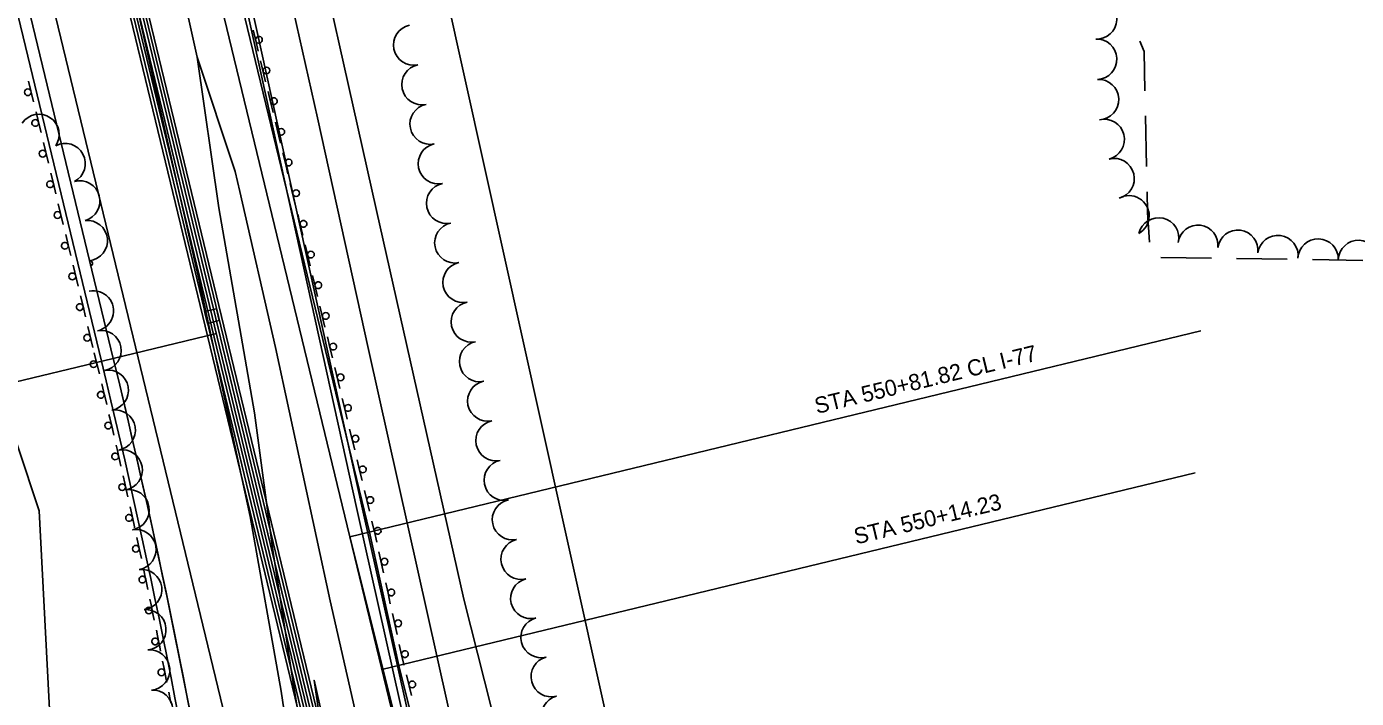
# Model space of a CAD drawing. Extents: x -25029 to 2274964, y -81170 to 687028.
# Drawn here: x -5463 to -4805, y -62594 to -62262 of the extents above; entities that cross this region are included whole.
import ezdxf

# ---------------------------------------------------------------- set-up
doc = ezdxf.new("R2010")
doc.units = 0
for name, color, linetype in [('81911BEA - RW_X_Fee_RW', 7, 'Continuous'), ('Default', 7, 'Continuous'), ('GE_X_CL_2000', 7, 'Continuous'), ('INTERSTATE', 7, 'Continuous'), ('RECREATION', 7, 'Continuous'), ('TREES', 7, 'Continuous')]:
    doc.layers.add(name, color=color, linetype=linetype)

msp = doc.modelspace()

# ---------------------------------------------------------------- linework, layer by layer
at = {"layer": '81911BEA - RW_X_Fee_RW'}
for p, q in [((-5512.31, -62334.75), (-5456.92, -62501.73)), ((-5456.92, -62501.73), (-5439.41, -62830.72))]:
    msp.add_line(p, q, dxfattribs=at)
msp.add_lwpolyline([(-5171.64, -62622.85), (-5198.27, -62503.26), (-5255.77, -62244.34), (-5276.12, -62152.72)], dxfattribs=at)
at = {"layer": 'Default'}
for p, q in [((-5457.09, -62043.85), (-5181.31, -63184.09)), ((-5455.63, -62043.49), (-5179.85, -63183.74)), ((-5454.18, -62043.12), (-5295.37, -62699.71)), ((-5462.91, -62045.32), (-5304.12, -62701.83)), ((-5461.45, -62044.96), (-5185.68, -63185.15)), ((-5460, -62044.59), (-5184.22, -63184.8)), ((-5458.54, -62044.22), (-5182.77, -63184.45)), ((-5420.17, -62426.22), (-5485.66, -62155.41)), ((-5491.5, -62156.82), (-5426, -62427.63)), ((-5303.13, -62514.53), (-5383.52, -62182.15)), ((-5293.41, -62512.18), (-5373.8, -62179.8)), ((-5424.34, -62192.02), (-5184.22, -63184.8)), ((-5462.25, -62201.19), (-5299.69, -62873.28)), ((-5393.97, -62311.22), (-5393.97, -62311.22)), ((-5374.94, -62403.07), (-5369.1, -62401.68)), ((-5373.55, -62408.91), (-5374.94, -62403.07)), ((-5369.1, -62401.68), (-5367.71, -62407.52)), ((-5367.71, -62407.52), (-5373.55, -62408.91)), ((-5370.46, -62408.42), (-5370.46, -62408.42)), ((-5303.13, -62514.53), (-4881.75, -62412.61)), ((-5369.14, -62413.87), (-5420.17, -62426.22)), ((-5369.14, -62413.87), (-5369.14, -62413.87)), ((-5420.17, -62426.22), (-5878.14, -62536.98)), ((-5420.17, -62426.22), (-5420.17, -62426.22)), ((-5287.24, -62580.22), (-4884.53, -62482.82)), ((-5346.95, -62505.62), (-5346.95, -62505.62)), ((-5303.13, -62514.53), (-5303.13, -62514.53)), ((-5303.13, -62514.53), (-5258.68, -62690.84)), ((-5303.13, -62514.53), (-5260.38, -62691.25)), ((-5278.83, -62578.19), (-5293.41, -62512.18)), ((-5398.95, -62519), (-5398.95, -62519)), ((-5278.83, -62578.19), (-5250.93, -62688.88))]:
    msp.add_line(p, q, dxfattribs=at)
for points in [[(-5349.67, -62268.9), (-5350.92, -62263.74)], [(-5348.43, -62274.06), (-5349.67, -62268.9)], [(-5344.75, -62289.25), (-5347.25, -62278.92)], [(-5462.12, -62288.93), (-5459.62, -62299.26)], [(-5342.33, -62299.27), (-5343.58, -62294.11)], [(-5341.08, -62304.44), (-5342.33, -62299.27)], [(-5458.44, -62304.12), (-5457.19, -62309.28)], [(-5457.19, -62309.28), (-5455.94, -62314.45)], [(-5337.41, -62319.62), (-5339.9, -62309.3)], [(-5454.77, -62319.31), (-5452.27, -62329.63)], [(-5334.98, -62329.65), (-5336.23, -62324.48)], [(-5333.73, -62334.81), (-5334.98, -62329.65)], [(-5451.1, -62334.49), (-5449.85, -62339.66)], [(-5449.85, -62339.66), (-5448.6, -62344.82)], [(-5330.06, -62350), (-5332.56, -62339.67)], [(-5447.42, -62349.68), (-5444.93, -62360.01)], [(-5327.64, -62360.02), (-5328.88, -62354.86)], [(-5443.75, -62364.87), (-5442.5, -62370.03)], [(-5326.39, -62365.19), (-5327.64, -62360.02)], [(-5442.5, -62370.03), (-5441.25, -62375.2)], [(-5322.71, -62380.37), (-5325.21, -62370.04)], [(-5440.08, -62380.06), (-5437.58, -62390.38)], [(-5320.29, -62390.4), (-5321.54, -62385.23)], [(-5319.04, -62395.56), (-5320.29, -62390.4)], [(-5436.4, -62395.24), (-5435.15, -62400.41)], [(-5435.15, -62400.41), (-5433.91, -62405.57)], [(-5315.37, -62410.75), (-5317.86, -62400.42)], [(-5432.73, -62410.43), (-5430.23, -62420.76)], [(-5312.94, -62420.77), (-5314.19, -62415.61)], [(-5429.6, -62423.39), (-5428.43, -62428.21)], [(-5311.69, -62425.93), (-5312.94, -62420.77)], [(-5427.07, -62433.85), (-5428.29, -62428.78), (-5428.43, -62428.21)], [(-5308.02, -62441.12), (-5310.52, -62430.79)], [(-5424.68, -62443.88), (-5425.71, -62439.52), (-5425.91, -62438.71)], [(-5423.45, -62449.05), (-5424.43, -62444.89), (-5424.68, -62443.88)], [(-5305.6, -62451.14), (-5306.85, -62445.98)], [(-5304.35, -62456.31), (-5305.6, -62451.14)], [(-5419.9, -62464.26), (-5420.65, -62461.02), (-5421.9, -62455.64), (-5422.31, -62453.91)], [(-5300.67, -62471.49), (-5303.17, -62461.17)], [(-5417.58, -62474.32), (-5418.16, -62471.78), (-5418.77, -62469.13)], [(-5416.4, -62479.49), (-5416.93, -62477.16), (-5417.58, -62474.32)], [(-5298.25, -62481.52), (-5299.5, -62476.35)], [(-5412.97, -62494.73), (-5413.28, -62493.32), (-5414.49, -62487.93), (-5415.3, -62484.37)], [(-5297, -62486.68), (-5298.25, -62481.52)], [(-5293.33, -62501.87), (-5295.83, -62491.54)], [(-5410.74, -62504.81), (-5410.89, -62504.1), (-5411.89, -62499.61)], [(-5409.6, -62509.99), (-5409.71, -62509.5), (-5410.74, -62504.81)], [(-5290.91, -62511.89), (-5290.97, -62511.64), (-5290.98, -62511.59), (-5292.15, -62506.73)], [(-5406.29, -62525.26), (-5407.36, -62520.29), (-5408.53, -62514.89), (-5408.54, -62514.88)], [(-5289.76, -62517.08), (-5290.91, -62511.89)], [(-5286.39, -62532.34), (-5288.69, -62521.96)], [(-5404.15, -62535.35), (-5405.05, -62531.09), (-5405.25, -62530.15)], [(-5403.05, -62540.55), (-5403.9, -62536.49), (-5404.15, -62535.35)], [(-5284.17, -62542.41), (-5285.32, -62537.22)], [(-5283.02, -62547.6), (-5284.17, -62542.41)], [(-5399.87, -62555.84), (-5400.52, -62552.7), (-5401.64, -62547.3), (-5402.03, -62545.44)], [(-5279.66, -62562.85), (-5281.95, -62552.48)], [(-5397.8, -62565.95), (-5398.3, -62563.52), (-5398.86, -62560.74)], [(-5396.75, -62571.16), (-5397.2, -62568.93), (-5397.8, -62565.95)], [(-5277.43, -62572.92), (-5278.58, -62567.74)], [(-5393.7, -62586.48), (-5393.95, -62585.18), (-5395.03, -62579.76), (-5395.77, -62576.06)], [(-5276.31, -62577.96), (-5276.4, -62577.58), (-5276.39, -62577.65), (-5277.43, -62572.92)], [(-5272.49, -62593.11), (-5275.09, -62582.81)], [(-5391.71, -62596.6), (-5391.83, -62596.01), (-5392.73, -62591.38)]]:
    msp.add_lwpolyline(points, dxfattribs=at)
for centre in [(-5344.38, -62283.69), (-5462.49, -62294.49), (-5337.03, -62314.07), (-5455.14, -62324.86), (-5329.69, -62344.44), (-5447.79, -62355.24), (-5322.34, -62374.82), (-5440.45, -62385.61), (-5315, -62405.19), (-5433.1, -62415.98), (-5429.94, -62429.08), (-5307.65, -62435.57), (-5422.72, -62459.47), (-5300.3, -62465.94), (-5415.76, -62489.92), (-5292.96, -62496.31), (-5409.04, -62520.42), (-5285.91, -62526.79), (-5402.58, -62550.98), (-5279.17, -62557.31), (-5396.36, -62581.59), (-5272.17, -62587.56)]:
    msp.add_circle(centre, 1.67, dxfattribs=at)
for centre, radius, start, end in [((-5348.05, -62268.51), 1.67, 13.59654, 193.59654), ((-5348.05, -62268.51), 1.67, 193.59654, 13.59654), ((-5340.71, -62298.88), 1.67, 13.59654, 193.59654), ((-5340.71, -62298.88), 1.67, 193.59654, 13.59654), ((-5458.81, -62309.68), 1.67, 13.59654, 193.59654), ((-5458.81, -62309.68), 1.67, 193.59654, 13.59654), ((-5333.36, -62329.26), 1.67, 13.59654, 193.59654), ((-5333.36, -62329.26), 1.67, 193.59654, 13.59654), ((-5451.47, -62340.05), 1.67, 13.59654, 193.59654), ((-5451.47, -62340.05), 1.67, 193.59654, 13.59654), ((-5326.02, -62359.63), 1.67, 13.59654, 193.59654), ((-5326.02, -62359.63), 1.67, 193.59654, 13.59654), ((-5444.12, -62370.42), 1.67, 13.59654, 193.59654), ((-5444.12, -62370.42), 1.67, 193.59654, 13.59654), ((-5318.67, -62390), 1.67, 13.59654, 193.59654), ((-5318.67, -62390), 1.67, 193.59654, 13.59654), ((-5436.77, -62400.8), 1.67, 13.59654, 193.59654), ((-5436.77, -62400.8), 1.67, 193.59654, 13.59654), ((-5311.32, -62420.38), 1.67, 13.59654, 193.59654), ((-5311.32, -62420.38), 1.67, 193.59654, 13.59654), ((-9132.84, -63324.17), 3813.72, 3.95844, 13.59653), ((-9132.84, -63324.17), 3819.72, 3.95844, 13.59653), ((-9132.84, -63324.17), 3819.72, 8.41883, 13.59653), ((-5426.3, -62444.26), 1.67, 13.38018, 193.38018), ((-5426.3, -62444.26), 1.67, 193.38018, 13.38018), ((-5303.98, -62450.75), 1.67, 13.59654, 193.59654), ((-5303.98, -62450.75), 1.67, 193.59654, 13.59654), ((-5419.21, -62474.69), 1.67, 12.88212, 192.88212), ((-5419.21, -62474.69), 1.67, 192.88212, 12.88212), ((-5296.63, -62481.13), 1.67, 13.59654, 193.59654), ((-5296.63, -62481.13), 1.67, 193.59654, 13.59654), ((-5412.37, -62505.16), 1.67, 12.46706, 192.46706), ((-5412.37, -62505.16), 1.67, 192.38405, 12.38405), ((-5289.28, -62511.5), 1.67, 13.59654, 193.59654), ((-5289.28, -62511.53), 1.67, 192.45305, 12.45305), ((-5405.78, -62535.7), 1.67, 11.969, 191.969), ((-5405.78, -62535.7), 1.67, 191.969, 11.969), ((-5282.54, -62542.05), 1.67, 12.45305, 192.45305), ((-5282.54, -62542.05), 1.67, 192.45305, 12.45305), ((-5399.44, -62566.28), 1.67, 11.47093, 191.47093), ((-5399.44, -62566.28), 1.67, 191.47093, 11.47093), ((-5275.8, -62572.56), 1.67, 12.45305, 192.45305), ((-5275.8, -62572.56), 1.67, 192.45305, 12.45305)]:
    msp.add_arc(centre, radius, start, end, dxfattribs=at)
at = {"layer": 'GE_X_CL_2000'}
for points in [[(-5518.3, -61676.68), (-5500.6, -61742.34), (-5471.53, -61853.71), (-5438.71, -61987.09), (-5431.98, -62020.14), (-5417.82, -62102.98), (-5401.57, -62174.52), (-5397.34, -62193.13), (-5378.72, -62277.17)], [(-5197.72, -62830.97), (-5214.97, -62756.26), (-5233.45, -62680.26), (-5244.95, -62640.77), (-5293.86, -62421.76), (-5319.07, -62307.17), (-5348.71, -62174.98), (-5368.12, -62088.78), (-5376.4, -62053.02), (-5408.46, -61918.34), (-5430.81, -61828.17), (-5468.62, -61683.82), (-5470.45, -61677.1)], [(-5378.72, -62277.17), (-5367.85, -62351.67), (-5350.19, -62453.1), (-5341.14, -62521.05), (-5331.35, -62585.58), (-5319.85, -62655.18), (-5308.63, -62733.53), (-5296.76, -62829.77), (-5289.01, -62908.95), (-5282.32, -63001.26), (-5276.66, -63105.43), (-5272.5, -63198.28), (-5270.64, -63224.22), (-5269.03, -63250.18), (-5267.65, -63276.16)], [(-5378.72, -62277.17), (-5359.78, -62333.69), (-5357.57, -62343.63), (-5339.93, -62420.81), (-5312.79, -62546.13), (-5274.58, -62714.26), (-5235.66, -62890.02), (-5199.72, -63056.6), (-5158.63, -63244.58), (-5121.88, -63405.83)]]:
    msp.add_lwpolyline(points, dxfattribs=at)
at = {"layer": 'INTERSTATE'}
for points in [[(-5784.88, -60748.85), (-5755.59, -60832.81), (-5732.07, -60898.97), (-5670.01, -61084.37), (-5616.54, -61251.47), (-5563.52, -61424.75), (-5502.86, -61643.42), (-5459.31, -61806.1), (-5414.6, -61990), (-5363.55, -62210.54), (-5299.44, -62501.42), (-5239.18, -62771.02), (-5166.03, -63104.91), (-5089.47, -63443.73), (-4998.22, -63835.12), (-4959.2, -64007.31)], [(-5783.05, -60748.62), (-5753.16, -60831.85), (-5729.6, -60898.12), (-5667.53, -61083.56), (-5614.05, -61250.69), (-5561.02, -61424.01), (-5500.34, -61642.74), (-5456.77, -61805.45), (-5412.06, -61989.39), (-5361.01, -62209.96), (-5296.88, -62500.86), (-5236.63, -62770.46), (-5163.48, -63104.34), (-5086.92, -63443.15), (-4995.68, -63834.53), (-4955.66, -64011.1)], [(-4748.36, -64071.57), (-4797.83, -63968.7), (-4843.87, -63869.54), (-4916.97, -63696.64), (-4986.78, -63510.16), (-5022.43, -63401.55), (-5057.13, -63283.39), (-5083.83, -63179.42), (-5135.65, -62977.54), (-5195.76, -62746.09), (-5246.66, -62545.38), (-5289.86, -62353.04), (-5328.97, -62178.31), (-5369.43, -61996.97), (-5404.16, -61854.14), (-5455.5, -61657.64), (-5496.33, -61510.81), (-5560.24, -61291.58), (-5601.2, -61162.24), (-5644.97, -61028.1), (-5698.22, -60869.29), (-5741.57, -60748.36)], [(-5327.09, -62657.66), (-5337.09, -62590.98), (-5352.41, -62504.42), (-5377.89, -62387), (-5404.1, -62271.55), (-5425.71, -62176.08), (-5434.11, -62138.17), (-5438.51, -62099.66), (-5441.37, -62063.52), (-5442.8, -62046.09), (-5454.06, -61997.51), (-5486.69, -61864.47), (-5513.78, -61759.06), (-5554.61, -61603.23), (-5584.23, -61497.48), (-5615.06, -61393.47), (-5643.74, -61298.14), (-5680.81, -61179.99), (-5712.52, -61082.83), (-5746.27, -60982.39), (-5772.76, -60904.06), (-5792.15, -60849.4)], [(-5259.38, -63265.02), (-5265.82, -63128.73), (-5272.03, -63018.75), (-5276.41, -62949.16), (-5283.38, -62863.03), (-5288.97, -62817.07), (-5295.81, -62757.8), (-5303.66, -62703.74), (-5310.58, -62655.3), (-5320.81, -62585.46), (-5297.01, -62690.87), (-5252.49, -62901.64), (-5205.81, -63114.02), (-5169.7, -63272.78)]]:
    msp.add_lwpolyline(points, dxfattribs=at)
at = {"layer": 'RECREATION'}
for p, q in [((-4909.18, -62306.23), (-4908.64, -62331.23)), ((-4901.53, -62376.21), (-4876.53, -62376.58)), ((-4864.03, -62376.76), (-4839.03, -62377.12)), ((-4826.53, -62377.3), (-4801.54, -62377.67))]:
    msp.add_line(p, q, dxfattribs=at)
for points in [[(-4911.98, -62269.16), (-4909.86, -62274.35), (-4909.44, -62293.74)], [(-4908.37, -62343.72), (-4908.15, -62353.96), (-4907.09, -62368.68)]]:
    msp.add_lwpolyline(points, dxfattribs=at)
at = {"layer": 'TREES'}
for centre, radius, start, end in [((-4933.28, -62258.17), 10, 267.01557, 87.01557), ((-5271.46, -62271.1), 10, 101.75857, 281.75857), ((-4933.34, -62278.14), 10, 272.64885, 92.64885), ((-5267.38, -62290.68), 10, 101.75857, 281.75857), ((-4932.42, -62298.12), 10, 272.64886, 92.64886), ((-5263.31, -62310.26), 10, 101.75857, 281.75857), ((-5456.97, -62315.34), 10, 325.80144, 145.80144), ((-4929.54, -62317.82), 10, 283.97098, 103.97098), ((-5444.03, -62329.8), 10, 297.8292, 117.8292), ((-5259.23, -62329.84), 10, 101.75857, 281.75857), ((-4924.69, -62337.22), 10, 284.0979, 104.0979), ((-5436.76, -62348.3), 10, 285.05119, 105.05119), ((-5255.16, -62349.42), 10, 101.75857, 281.75857), ((-4917.34, -62355.63), 10, 299.45495, 119.45495), ((-5433.04, -62367.9), 10, 276.43113, 96.43113), ((-5251.08, -62369), 10, 101.75857, 281.75857), ((-4902.67, -62366.57), 10, 347.05958, 167.05958), ((-4883.14, -62370.1), 9.87, 352.4868, 172.4868), ((-4863.44, -62372.7), 10, 352.4868, 172.4868), ((-4843.61, -62375.32), 10, 352.4868, 172.4868), ((-4823.71, -62377), 10, 357.86541, 177.86541), ((-4803.72, -62377.74), 10, 357.88458, 177.88458), ((-5431.8, -62379.19), 1.37, 275.28577, 95.28577), ((-5247, -62388.58), 10, 101.75857, 281.75857), ((-5430.06, -62402.71), 10, 281.67618, 101.67618), ((-5242.93, -62408.16), 10, 101.75857, 281.75857), ((-5426.2, -62422.33), 10, 280.55854, 100.55854), ((-5238.85, -62427.75), 10, 101.75857, 281.75857), ((-5422.65, -62442.01), 10, 279.89246, 99.89246), ((-5234.78, -62447.33), 10, 101.75857, 281.75857), ((-5419.22, -62461.72), 10, 279.89246, 99.89246), ((-5230.7, -62466.91), 10, 101.75857, 281.75857), ((-5415.78, -62481.42), 10, 279.89246, 99.89246), ((-5226.63, -62486.49), 10, 101.75857, 281.75857), ((-5412.37, -62501.13), 10, 279.74093, 99.74093), ((-5222.55, -62506.07), 10, 101.75857, 281.75857), ((-5409, -62520.84), 10, 279.66491, 99.66491), ((-5218.26, -62525.6), 10, 103.00646, 283.00646), ((-5406.14, -62540.63), 10, 276.76067, 96.76067), ((-5213.48, -62545.02), 10, 104.68908, 284.68908), ((-5404.04, -62560.52), 10, 275.33474, 95.33474), ((-5208.4, -62564.36), 10, 104.68908, 284.68908), ((-5402.18, -62580.43), 10, 275.33474, 95.33474), ((-5203.33, -62583.71), 10, 104.68908, 284.68908), ((-5400.67, -62600.37), 10, 273.29888, 93.29888), ((-5198.26, -62603.06), 10, 104.68908, 284.68908)]:
    msp.add_arc(centre, radius, start, end, dxfattribs=at)

# ---------------------------------------------------------------- texts
at = {"layer": 'Default'}
for s, p in [('STA 550+81.82 CL I-77', (-5071.87, -62453.72)), ('STA 550+14.23', (-5052.39, -62518.32))]:
    msp.add_text(s, height=7.9999, rotation=13.59658, dxfattribs=at).set_placement(p)

doc.saveas('drawing.dxf')
